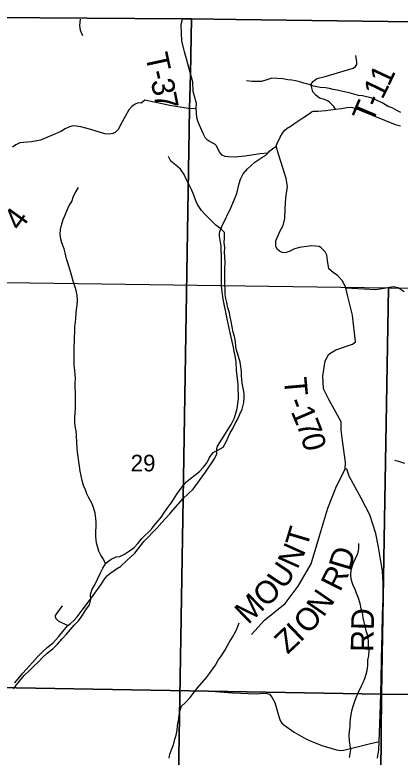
# Model space of a CAD drawing. Extents: x 2043100 to 2470832, y 443715 to 810583.
# Drawn here: x 2296864 to 2301963, y 703774 to 713606 of the extents above; entities that cross this region are included whole.
import ezdxf

# ---------------------------------------------------------------- set-up
doc = ezdxf.new("R2010")
doc.units = 0
for name, color, linetype in [('GM_X_Adjacent_County', 7, 'Continuous'), ('GM_X_County', 7, 'Continuous'), ('GM_X_County_Road', 7, 'Continuous'), ('GM_X_County_Road_Text', 7, 'Continuous'), ('GM_X_Minor_River', 7, 'Continuous'), ('GM_X_Section', 7, 'Continuous'), ('GM_X_Section_Text', 7, 'Continuous'), ('GM_X_Township', 7, 'Continuous'), ('GM_X_Township_Road', 7, 'Continuous'), ('GM_X_Township_Road_Text', 7, 'Continuous'), ('GM_X_Township_ROW', 7, 'Continuous')]:
    doc.layers.add(name, color=color, linetype=linetype)

msp = doc.modelspace()

# ---------------------------------------------------------------- linework, layer by layer
at = {"layer": 'GM_X_Adjacent_County'}
msp.add_lwpolyline([(2309794.7, 713392.8), (2307399.1, 713421.2), (2307208.9, 713423.5), (2303944.4, 713491.1), (2303812.4, 713492.3), (2299788.3, 713545.8), (2299202.4, 713554.7), (2299084.2, 713553.4), (2291518.9, 713606), (2291510.8, 712300.1), (2287530, 712365.2), (2286120.1, 712388.3), (2284319.8, 712418), (2283890.3, 712425.1), (2283622.2, 712427.7), (2280806.6, 712430.6), (2280782.3, 709984.3), (2280758.5, 705840.8), (2280739.1, 702481.8), (2280735.3, 701809.2), (2280734.3, 701753.8), (2280574.6, 701748.5), (2279304.5, 701804.9), (2274522.5, 701941.2)], dxfattribs=at)
at = {"layer": 'GM_X_County'}
msp.add_lwpolyline([(2274522.5, 701941.2), (2279304.5, 701804.9), (2280574.6, 701748.5), (2280734.3, 701753.8), (2280735.3, 701809.2), (2280739.1, 702481.8), (2280758.5, 705840.8), (2280782.3, 709984.3), (2280806.6, 712430.6), (2283622.2, 712427.7), (2283890.3, 712425.1), (2284319.8, 712418), (2286120.1, 712388.3), (2287530, 712365.2), (2291510.8, 712300.1), (2291518.9, 713606), (2299084.2, 713553.4), (2299202.4, 713554.7), (2299788.3, 713545.8), (2303812.4, 713492.3), (2303944.4, 713491.1), (2307208.9, 713423.5), (2307399.1, 713421.2), (2309794.7, 713392.8)], dxfattribs=at)
at = {"layer": 'GM_X_County_Road'}
for points in [[(2299156.9, 712363.6), (2298916.3, 712405.7), (2298585.2, 712475.3), (2298534.3, 712436.8), (2298498.3, 712438.7), (2298458.3, 712422.5), (2298412.4, 712392.3), (2298374.4, 712350.1), (2298322.7, 712257.7), (2298268.9, 712159.3), (2298237.1, 712093), (2298193.2, 712046.8), (2298159.2, 712032.6), (2298123.1, 712024.5), (2298053.1, 712032.3), (2297870.7, 712087.9), (2297736.5, 712123.6), (2297676.4, 712133.4), (2297634.3, 712135.3), (2297586.3, 712123.2), (2297528.4, 712096.9), (2297480.4, 712064.7), (2297400.4, 712028.4), (2297202.5, 711947.6), (2297086.4, 711925.2), (2296980.4, 711914.8), (2296930.3, 711908.7), (2296876.3, 711884.4), (2296832.4, 711854.2)], [(2300213.9, 711776.1), (2300111.8, 711763.8), (2299911.7, 711735.1), (2299777.6, 711722.6), (2299687.5, 711726.4), (2299647.5, 711730.3), (2299609.4, 711748.2), (2299577.3, 711782.2), (2299551.1, 711830.2), (2299531, 711870.3), (2299520.9, 711884.3), (2299494.8, 711902.3), (2299436.7, 711934.2), (2299412.6, 711948.1), (2299388.5, 711972.1), (2299354.3, 712034.2), (2299307.9, 712146.3), (2299285.8, 712196.4), (2299273.6, 712244.5), (2299263, 712366.4), (2299177.7, 712360), (2299156.9, 712363.6)], [(2300321.7, 711864.7), (2300331.7, 711892.8), (2300375.4, 711985.2), (2300405.3, 712037.4), (2300435.2, 712077.6), (2300467.2, 712103.8), (2300519.1, 712136), (2300571.1, 712170.3), (2300686.9, 712250.8), (2300762.9, 712301.2), (2300790.8, 712319.3), (2300816.8, 712329.4), (2300874.9, 712331.6), (2300977, 712339.9), (2301109, 712358.4), (2301189.1, 712366.7), (2301257.1, 712380.9), (2301313.2, 712381.1), (2301369.2, 712369.2), (2301453.4, 712335.4), (2301898.4, 712154.3), (2301932.4, 712144.4), (2301968.5, 712136.5)], [(2298919.5, 707002.7), (2298928.9, 707013), (2299091.9, 707198.6), (2299222.3, 707322.7), (2299387.8, 707547.9), (2299505.3, 707724.7), (2299535.2, 707791), (2299537.1, 707827.1), (2299537, 707861.2), (2299546.9, 707891.3), (2299600.7, 707975.7), (2299728.2, 708180.7), (2299769.9, 708269.1), (2299805.6, 708391.5), (2299823.2, 708520), (2299818.6, 708710.5), (2299798.1, 708901), (2299791.7, 709013.3), (2299753, 709223.7), (2299712.5, 709396.1), (2299675.9, 709580.5), (2299623.1, 709839.1), (2299606.8, 709937.3), (2299598.5, 710013.5), (2299598.1, 710151.8), (2299597.5, 710370.4), (2299594.9, 710542.9), (2299574.5, 710673.2), (2299572.4, 710709.3), (2299576.4, 710735.4), (2299608.2, 710813.7), (2299725.5, 711058.7), (2299803.1, 711239.4), (2299832.7, 711371.9), (2299852.6, 711430.1), (2299884.4, 711498.4), (2299942.2, 711568.7), (2300040.1, 711653.3), (2300148, 711723.8), (2300187.9, 711748), (2300213.9, 711776.1), (2300239.8, 711806.3), (2300271.8, 711830.4), (2300321.7, 711864.7)], [(2296863.8, 704760.5), (2296969.5, 704885.1), (2297099.2, 705029.9), (2297167, 705108.3), (2297228.9, 705168.7), (2297290.8, 705225), (2297366.7, 705283.4), (2297440.5, 705365.9), (2297518.3, 705460.4), (2297564.2, 705518.7), (2297596.1, 705540.8), (2297644.1, 705583.1), (2297690, 705633.4), (2297769.7, 705737.9), (2297879.4, 705884.7), (2298001, 706055.5), (2298060.8, 706145.9), (2298090.7, 706180.1), (2298134.6, 706214.3), (2298210.5, 706268.7), (2298260.5, 706301), (2298346.3, 706379.4), (2298454.1, 706476), (2298571.8, 706628.8), (2298743.4, 706807.8), (2298809.2, 706884.3), (2298855.1, 706932.5), (2298917.9, 707000.9), (2298919.5, 707002.7)]]:
    msp.add_lwpolyline(points, dxfattribs=at)
at = {"layer": 'GM_X_Minor_River'}
for points in [[(2297727, 713547.1), (2297721, 713467.1), (2297729.1, 713401), (2297757.3, 713330.9)], [(2301971.3, 712312.7), (2301921.1, 712340.6), (2301856.9, 712374.4), (2301806.8, 712394.3), (2301724.5, 712440.1), (2301652.3, 712476), (2301578.1, 712507.8), (2301520, 712521.7), (2301463.8, 712535.5), (2301413.7, 712539.3), (2301349.6, 712557.2), (2301289.4, 712573), (2301203.2, 712592.7), (2301131.1, 712610.5), (2301079, 712618.4), (2301026.8, 712630.2), (2300974.7, 712640.1), (2300904.6, 712641.8), (2300818.4, 712659.6), (2300758.2, 712681.4), (2300690.1, 712703.2), (2300637.9, 712717.1), (2300577.8, 712732.9), (2300527.7, 712740.8), (2300475.6, 712744.6), (2300409.4, 712756.4), (2300337.3, 712764.2), (2300263.2, 712765.9), (2300197.1, 712745.7), (2300127, 712725.4), (2300058.9, 712721.1), (2300006.8, 712723), (2299930.7, 712730.7)], [(2299248.3, 707509.9), (2299308.3, 707556.2), (2299360.2, 707614.6), (2299410.2, 707678.9), (2299440.1, 707745.2), (2299488, 707809.6), (2299552, 707839.9), (2299620, 707882.2), (2299659.9, 707950.6), (2299691.8, 708020.9), (2299715.7, 708071.1), (2299747.6, 708129.4), (2299779.5, 708193.7), (2299809.4, 708245.9), (2299843.3, 708316.2), (2299871.2, 708384.5), (2299893, 708470.8), (2299900.9, 708539.1), (2299898.7, 708589.2), (2299884.5, 708663.4), (2299872.4, 708727.5), (2299866.2, 708777.6), (2299862.1, 708827.8), (2299861.9, 708879.9), (2299855.8, 708950.1), (2299845.6, 709004.2), (2299825.4, 709080.4), (2299801.2, 709152.5), (2299789, 709210.6), (2299782.8, 709278.8), (2299770.6, 709344.9), (2299754.5, 709403), (2299742.3, 709475.2), (2299728.1, 709543.3), (2299711.9, 709605.5), (2299705.7, 709657.6), (2299683.5, 709725.7), (2299669.3, 709795.9), (2299657.2, 709850), (2299649, 709902.1), (2299646.8, 709976.3), (2299644.7, 710026.4), (2299644.3, 710174.8), (2299642.2, 710249), (2299646, 710321.2), (2299643.8, 710403.5), (2299637.6, 710453.6), (2299643.5, 710525.8), (2299635.3, 710590), (2299637.2, 710646.1), (2299637, 710722.3), (2299586.8, 710774.3), (2299522.5, 710820.2), (2299454.2, 710892.2), (2299390, 710954.1), (2299335.7, 711016.1), (2299279.4, 711092.1), (2299259.3, 711142.2), (2299231.1, 711218.3), (2299200.8, 711292.4), (2299166.6, 711362.5), (2299134.4, 711422.5), (2299104.2, 711492.6), (2299057.9, 711560.7), (2298995.7, 711614.6), (2298929.4, 711666.5), (2298897.2, 711728.6)], [(2298065, 706336.7), (2298037, 706396.7), (2298002.8, 706448.7), (2297974.6, 706500.7), (2297956.4, 706562.9), (2297946.3, 706615), (2297936.1, 706691.2), (2297933.9, 706757.3), (2297939.7, 706835.6), (2297939.6, 706885.7), (2297935.4, 706935.9), (2297925.2, 707004), (2297907, 707080.2), (2297880.8, 707138.3), (2297844.6, 707208.3), (2297818.4, 707260.4), (2297800.2, 707314.5), (2297774.1, 707370.6), (2297753.9, 707436.7), (2297741.7, 707498.8), (2297729.5, 707563), (2297719.3, 707629.1), (2297709.1, 707687.3), (2297701, 707757.4), (2297694.8, 707813.6), (2297690.7, 707867.7), (2297686.5, 707943.9), (2297682.2, 708028.2), (2297674, 708096.3), (2297661.9, 708156.5), (2297657.7, 708208.6), (2297657.6, 708274.8), (2297663.4, 708331), (2297665.3, 708403.2), (2297667.1, 708481.4), (2297666.9, 708543.6), (2297664.8, 708603.8), (2297662.6, 708676), (2297664.4, 708726.1), (2297666.3, 708790.3), (2297664.2, 708842.4), (2297658, 708894.6), (2297649.8, 708966.8), (2297647.7, 709022.9), (2297649.5, 709091.1), (2297649.3, 709157.3), (2297647.2, 709209.4), (2297653, 709291.7), (2297654.9, 709343.8), (2297656.7, 709400), (2297658.6, 709476.2), (2297666.4, 709532.4), (2297672.3, 709592.6), (2297674.1, 709648.8), (2297680, 709706.9), (2297687.9, 709757.1), (2297693.7, 709823.3), (2297689.6, 709891.5), (2297673.3, 709971.7), (2297655.2, 710027.8), (2297635, 710077.8), (2297616.8, 710146), (2297602.6, 710206.1), (2297584.5, 710266.2), (2297564.3, 710320.3), (2297546.1, 710376.4), (2297529.9, 710452.5), (2297515.7, 710506.6), (2297487.5, 710584.8), (2297473.3, 710634.9), (2297465.2, 710699), (2297467, 710765.2), (2297480.9, 710819.4), (2297504.8, 710893.7), (2297526.7, 710943.9), (2297552.6, 711012.2), (2297584.4, 711082.4), (2297618.4, 711134.7), (2297642.2, 711205), (2297666.2, 711255.2), (2297706.1, 711321.5)], [(2302024.8, 707661.7), (2301960.7, 707687.6), (2301892.5, 707705.4)], [(2296845.2, 704677.8), (2296887.1, 704732.1), (2296925.1, 704782.3), (2296989, 704854.8), (2297052.9, 704917.2), (2297118.9, 704983.6), (2297170.9, 705033.9), (2297228.8, 705096.2), (2297292.8, 705152.6), (2297364.8, 705209), (2297426.7, 705269.4), (2297486.7, 705335.8), (2297546.6, 705404.2), (2297600.5, 705466.5), (2297648.5, 705522.9), (2297710.4, 705585.2), (2297760.3, 705655.6), (2297804.2, 705726), (2297854.2, 705790.3), (2297868, 705860.6), (2297865.8, 705930.7), (2297887.7, 705999), (2297923.6, 706057.3), (2297959.5, 706129.6), (2297999.4, 706214), (2298029.3, 706278.3), (2298071.2, 706346.6), (2298139.1, 706395), (2298205.2, 706427.3), (2298255.3, 706433.5), (2298317.3, 706461.8), (2298379.3, 706508.1), (2298445.3, 706552.5), (2298491.2, 706602.8), (2298545.2, 706669.1), (2298673.1, 706793.9), (2298709, 706844.2), (2298759, 706902.5), (2298806.9, 706956.8), (2298844.8, 707021.2), (2298886.7, 707081.5), (2298928.7, 707133.8), (2298964.6, 707188), (2299006.5, 707256.4), (2299042.4, 707306.6), (2299076.4, 707356.9), (2299136.3, 707419.3), (2299188.3, 707465.6), (2299248.3, 707509.9)], [(2301300.2, 704175.4), (2301302.1, 704225.6), (2301305.9, 704285.8), (2301315.8, 704335.9), (2301325.7, 704390.1), (2301339.6, 704448.3), (2301359.5, 704500.5), (2301381.4, 704564.8), (2301411.3, 704633.1), (2301445.2, 704709.4), (2301475.1, 704763.6), (2301495, 704815.8), (2301512.9, 704872.1), (2301528.8, 704924.3), (2301536.6, 704990.5), (2301536.5, 705058.7), (2301548.3, 705116.9), (2301552.2, 705187.1), (2301546, 705255.2), (2301543.8, 705311.4), (2301533.7, 705379.5), (2301515.5, 705445.7), (2301499.3, 705509.8), (2301489.1, 705563.9), (2301475, 705618), (2301464.8, 705688.2), (2301448.6, 705740.3), (2301434.4, 705810.4), (2301414.2, 705880.5), (2301386, 705946.6), (2301369.8, 705996.7), (2301335.6, 706060.8), (2301313.4, 706132.9), (2301311.3, 706189.1), (2301313.1, 706255.3), (2301340.9, 706337.6), (2301372.8, 706405.9), (2301404.7, 706472.2), (2301418.6, 706538.4), (2301414.4, 706604.6)], [(2298905, 703760.2), (2298914.9, 703814.4), (2298942.8, 703882.7), (2298962.7, 703938.9), (2298982.5, 704011.2), (2298998.4, 704067.4), (2299010.3, 704133.6), (2299018.1, 704193.8), (2299032, 704262), (2299039.9, 704324.2), (2299047.7, 704382.4), (2299069.6, 704450.7), (2299123.6, 704497), (2299183.5, 704563.4), (2299239.4, 704633.8), (2299287.4, 704698.1), (2299341.3, 704764.4), (2299399.3, 704828.8), (2299439.2, 704881.1), (2299483.1, 704943.4), (2299519.1, 704993.7), (2299557, 705060), (2299592.9, 705110.3), (2299642.8, 705186.6), (2299672.7, 705242.9), (2299702.6, 705293.1), (2299742.5, 705361.5), (2299782.4, 705433.8), (2299806.3, 705484), (2299832.2, 705552.3)], [(2301295.2, 703770.3), (2301301.1, 703820.5), (2301309, 703870.7), (2301300.8, 703934.8), (2301294.7, 703984.9), (2301290.5, 704057.1), (2301294.3, 704123.3), (2301300.2, 704175.4)]]:
    msp.add_lwpolyline(points, dxfattribs=at)
at = {"layer": 'GM_X_Section'}
for points in [[(2296429.4, 710064.4), (2301808.9, 709991.1), (2301715.6, 704609.4), (2296369.9, 704701.1)], [(2301808.9, 709991.1), (2307158.1, 709935.4), (2307082.6, 704575.9), (2301715.6, 704609.4)], [(2296369.9, 704701.1), (2301715.6, 704609.4), (2301671.8, 699268.3), (2296254.6, 699319.1)], [(2301715.6, 704609.4), (2307082.6, 704575.9), (2307002.9, 699218.3), (2301671.8, 699268.3)]]:
    msp.add_lwpolyline(points, close=True, dxfattribs=at)
at = {"layer": 'GM_X_Township'}
for points in [[(2291518.9, 713606), (2299084.2, 713553.4), (2299202.4, 713554.7), (2299187.3, 712823.2), (2299177.7, 712360), (2299091.9, 707198.6), (2298960.7, 699304.4), (2298504.3, 699308.6), (2294879.2, 699347.3)], [(2293647.8, 685708.5), (2293731.2, 693440.2), (2293793.9, 695312.3), (2293828.9, 697779.9), (2293860.6, 699358.2), (2294879.2, 699347.3), (2298504.3, 699308.6), (2298960.7, 699304.4), (2299091.9, 707198.6), (2299177.7, 712360), (2299187.3, 712823.2), (2299202.4, 713554.7), (2299788.3, 713545.8), (2303812.4, 713492.3), (2303944.4, 713491.1), (2307208.9, 713423.5), (2307399.1, 713421.2), (2309794.7, 713392.8)]]:
    msp.add_lwpolyline(points, dxfattribs=at)
at = {"layer": 'GM_X_Township_Road'}
for points in [[(2299200.5, 712780), (2299187.3, 712823.2), (2299134.6, 713022.2), (2299110.6, 713118.2), (2299076.2, 713260.1), (2299064.2, 713472.7), (2299084.2, 713553.4)], [(2301109, 712358.4), (2301086.3, 712391.6), (2301050.6, 712428), (2301024.8, 712452.3), (2301002.9, 712466.5), (2300963, 712482.9), (2300897.1, 712503.6), (2300845.5, 712544.2), (2300807.8, 712584.6), (2300788.4, 712655), (2300790.8, 712697.1), (2300815.2, 712728.9), (2300859.5, 712762.6), (2300969.9, 712787.7), (2301343.4, 712900.6), (2301371.6, 712920.4), (2301387.9, 712950.4), (2301390.2, 712982.4), (2301377, 713066.8)], [(2299263, 712366.4), (2299266.5, 712432.1), (2299224.1, 712589), (2299220.9, 712712.8), (2299200.5, 712780)], [(2299996, 705399.5), (2300170, 705587.1), (2300440.2, 705808.3), (2300612.1, 706037.8), (2300784, 706332.7), (2300898.6, 706717.9), (2301005, 707070.2), (2301119.6, 707365.2), (2301235.7, 707590.5), (2301240.6, 707680.7), (2301206.9, 707931.8), (2301182.5, 708110.5), (2301183.5, 708216.8), (2301018.1, 708513.2), (2300949.3, 708652.2), (2300938.8, 708820.8), (2300968.8, 709025.1), (2301021.6, 709112.9), (2301114.3, 709170.2), (2301331.2, 709242.5), (2301371.5, 709276.2), (2301330.8, 709627.6), (2301271, 709874.8), (2301246, 709989.4), (2301198.8, 710082.1), (2301135.4, 710152.9), (2301075.7, 710193.5), (2301018.1, 710242.2), (2301001.1, 710352.7), (2300991.8, 710420.9), (2300972.2, 710465.2), (2300914.8, 710524.5), (2300892.7, 710536.2), (2300792.7, 710545.1), (2300628.3, 710524.5), (2300556, 710503.1), (2300496.1, 710472.6), (2300441.5, 710456), (2300402.4, 710457.9), (2300365.6, 710476.8), (2300337.8, 710503.1), (2300318.9, 710540.2), (2300316.5, 710577.5), (2300319.5, 710611.5), (2300331.1, 710643.6), (2300372, 710735.5), (2300414.8, 710815.3), (2300435.7, 710907.4), (2300442.9, 711035.7), (2300450.3, 711184), (2300471.7, 711334.2), (2300454.7, 711440.7), (2300409.9, 711581.5), (2300353.6, 711762.5), (2300321.7, 711864.7)], [(2301246, 709989.4), (2301484.2, 709975.2), (2301636.3, 709969.8), (2301724.5, 709981), (2301848.8, 710004), (2301876.9, 710007.7), (2301936.9, 709995.1), (2302014.5, 709942.3)], [(2301664.6, 703761.7), (2301681.7, 703869.8), (2301686.7, 703980), (2301689.8, 704094.3), (2301703.2, 704465.2), (2301710.3, 704796.1), (2301716.9, 705070.8), (2301726, 705401.7), (2301730.5, 705668.4), (2301738.3, 705864.9), (2301739.4, 705987.2), (2301740.4, 706089.5), (2301727.8, 706238), (2301697.4, 706422.9), (2301676.7, 706557.4), (2301640.3, 706736.3), (2301560.5, 706981.7), (2301446.4, 707203.4), (2301288.9, 707497.7), (2301255.7, 707588.3), (2301235.7, 707590.5)], [(2297488.5, 705777.8), (2297418, 705679.8), (2297399.8, 705651.8), (2297395.8, 705635.8), (2297407.7, 705609.7), (2297437.6, 705579.5), (2297564.2, 705518.7)]]:
    msp.add_lwpolyline(points, dxfattribs=at)
at = {"layer": 'GM_X_Township_ROW'}
msp.add_lwpolyline([(2299380.4, 704659), (2299408.4, 704650.7), (2299742.5, 704625.6), (2300056.8, 704614.7), (2300156.9, 704619.8), (2300203, 704619.4), (2300234.9, 704607.1), (2300264.6, 704570.7), (2300303.9, 704496.1), (2300331.1, 704403.6), (2300356.3, 704311.1), (2300375.8, 704258.8), (2300395.5, 704226.5), (2300425.4, 704204.2), (2300562.6, 704106.7), (2300713.9, 704015), (2300783.7, 703984.3), (2300925.4, 703930.9), (2301121, 703872.9), (2301175, 703862.4), (2301217.1, 703868), (2301339.5, 703897), (2301554.2, 703949.2), (2301686.7, 703980)], dxfattribs=at)

# ---------------------------------------------------------------- texts
at = {"layer": 'GM_X_County_Road_Text'}
msp.add_text('4', height=300, rotation=54.27262, dxfattribs=at).set_placement((2296934.8, 710729.2))
at = {"layer": 'GM_X_Section_Text'}
msp.add_text('29', height=220.83, rotation=0.00001, dxfattribs=at).set_placement((2298397, 707559.1))
at = {"layer": 'GM_X_Township_Road_Text'}
for s, rotation, p in [('T', 282.20342, (2298587.7, 713070.2)), ('1', 65.0078, (2301814.1, 712647.3)), ('-', 282.13511, (2298635.1, 712850.9)), ('3', 281.87741, (2298660.9, 712730.8)), ('1', 63.75845, (2301729.3, 712475.1)), ('7', 281.24463, (2298698.8, 712550.9)), ('-', 67.04328, (2301683.2, 712365.8)), ('T', 67.07882, (2301595.8, 712159.1)), ('T', 275.02915, (2300424.4, 708791.9)), ('-', 290.1288, (2300462.8, 708484.5)), ('1', 293.21632, (2300511.7, 708352.4)), ('7', 291.55984, (2300583.7, 708184.7)), ('0', 284.23315, (2300648.5, 708022.4)), ('T', 73.30033, (2300726.7, 706532.2)), ('N', 65.95876, (2300604.5, 706251.8)), ('D', 73.64082, (2301299.9, 706229)), ('U', 56.11538, (2300430.1, 705983.4)), ('R', 63.29074, (2301167.4, 705953.9)), ('O', 42.32539, (2300183.6, 705746.1)), ('M', 44.25648, (2299952.3, 705520.7)), ('N', 55.41688, (2300948.5, 705617.8)), ('O', 48.01288, (2300745.7, 705388.4)), ('RD', 89.0042, (2301609.1, 705165.5)), ('I', 43.74366, (2300639.7, 705285.7)), ('Z', 43.03592, (2300472.7, 705129.7))]:
    msp.add_text(s, height=300, rotation=rotation, dxfattribs=at).set_placement(p)

doc.saveas('drawing.dxf')
